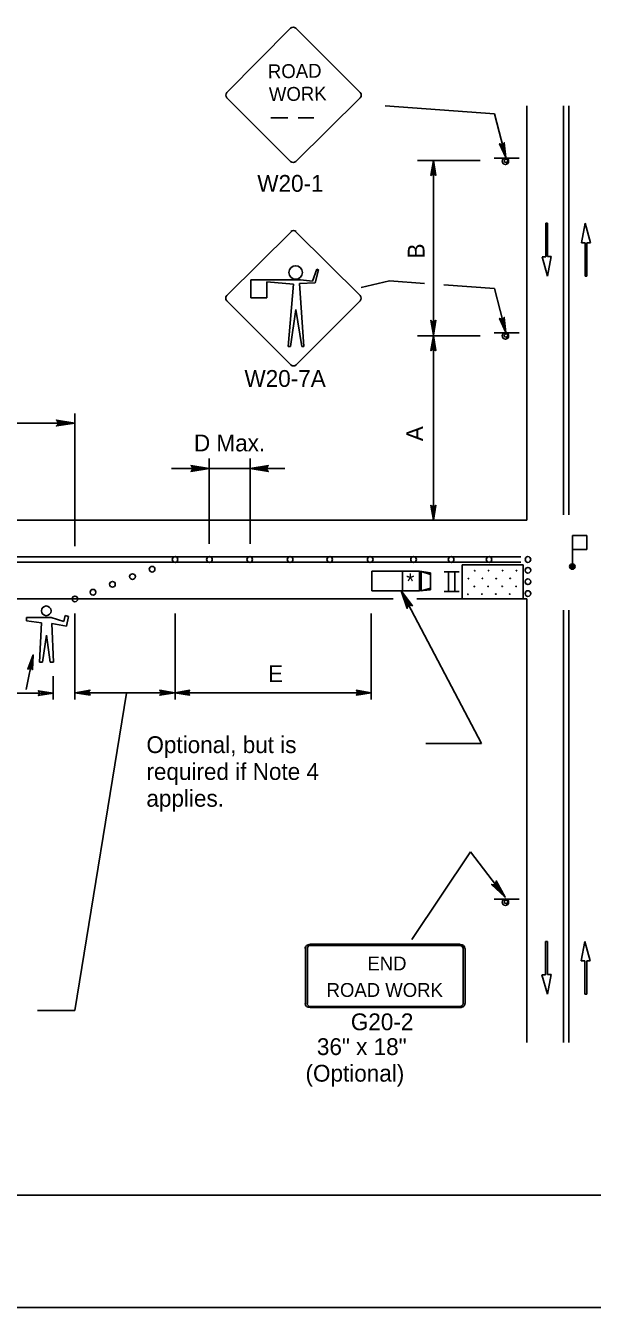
# Model space of a CAD drawing. Extents: x -14145 to -13521, y 30244 to 30661.
# Drawn here: x -13877.14 to -13870.06, y 30505.81 to 30521.81 of the extents above; entities that cross this region are included whole.
import ezdxf

# ---------------------------------------------------------------- set-up
doc = ezdxf.new("R2010")
doc.units = 0
for name, color, linetype in [('1', 7, 'Continuous'), ('10', 7, 'Continuous'), ('2', 7, 'Continuous'), ('3', 7, 'Continuous'), ('61', 7, 'Continuous')]:
    doc.layers.add(name, color=color, linetype=linetype)

msp = doc.modelspace()

# ---------------------------------------------------------------- linework, layer by layer
at = {"layer": '1'}
for p, q in [((-13873.83, 30521.777), (-13874.625, 30520.974)), ((-13872.962, 30520.974), (-13873.764, 30521.777)), ((-13874.625, 30520.908), (-13873.83, 30520.113)), ((-13873.764, 30520.113), (-13872.962, 30520.908)), ((-13872.65, 30520.809), (-13871.283, 30520.708)), ((-13870.881, 30515.635), (-13870.881, 30520.807)), ((-13870.422, 30515.703), (-13870.422, 30520.807)), ((-13870.356, 30515.703), (-13870.356, 30520.807)), ((-13874.077, 30520.66), (-13873.866, 30520.66)), ((-13873.734, 30520.66), (-13873.541, 30520.66)), ((-13871.284, 30520.708), (-13871.144, 30520.161)), ((-13870.977, 30520.155), (-13871.289, 30520.155)), ((-13870.977, 30520.155), (-13871.289, 30520.155)), ((-13872.246, 30520.125), (-13871.465, 30520.125)), ((-13872.048, 30517.938), (-13872.048, 30520.125)), ((-13873.825, 30519.234), (-13874.627, 30518.439)), ((-13872.962, 30518.439), (-13873.765, 30519.234)), ((-13870.621, 30519.341), (-13870.643, 30519.341)), ((-13870.643, 30519.341), (-13870.643, 30518.924)), ((-13870.621, 30518.927), (-13870.621, 30519.341)), ((-13870.151, 30519.341), (-13870.197, 30519.097)), ((-13870.085, 30519.099), (-13870.151, 30519.341)), ((-13870.197, 30519.097), (-13870.152, 30519.097)), ((-13870.152, 30519.097), (-13870.152, 30518.683)), ((-13870.13, 30518.683), (-13870.13, 30519.099)), ((-13870.13, 30519.099), (-13870.085, 30519.099)), ((-13870.643, 30518.924), (-13870.688, 30518.924)), ((-13870.688, 30518.924), (-13870.622, 30518.683)), ((-13870.622, 30518.683), (-13870.576, 30518.927)), ((-13870.576, 30518.927), (-13870.621, 30518.927)), ((-13873.502, 30518.769), (-13873.555, 30518.619)), ((-13873.525, 30518.597), (-13873.48, 30518.762)), ((-13873.48, 30518.762), (-13873.502, 30518.769)), ((-13873.705, 30518.634), (-13874.327, 30518.634)), ((-13874.327, 30518.634), (-13874.327, 30518.409)), ((-13874.125, 30518.409), (-13874.125, 30518.612)), ((-13874.125, 30518.612), (-13873.795, 30518.582)), ((-13873.795, 30518.582), (-13873.862, 30517.802)), ((-13873.72, 30518.589), (-13873.525, 30518.597)), ((-13873.667, 30517.802), (-13873.72, 30518.589)), ((-13873.555, 30518.619), (-13873.705, 30518.634)), ((-13872.95, 30518.54), (-13872.596, 30518.623)), ((-13872.596, 30518.623), (-13872.159, 30518.591)), ((-13871.917, 30518.574), (-13871.283, 30518.527)), ((-13870.152, 30518.683), (-13870.13, 30518.683)), ((-13874.327, 30518.409), (-13874.125, 30518.409)), ((-13871.284, 30518.527), (-13871.144, 30517.98)), ((-13874.627, 30518.372), (-13873.825, 30517.569)), ((-13873.832, 30517.802), (-13873.765, 30518.267)), ((-13873.765, 30517.569), (-13872.962, 30518.372)), ((-13873.765, 30518.267), (-13873.69, 30517.802)), ((-13872.246, 30517.938), (-13871.465, 30517.938)), ((-13872.048, 30515.635), (-13872.048, 30517.938)), ((-13870.977, 30517.974), (-13871.289, 30517.974)), ((-13873.862, 30517.802), (-13873.832, 30517.802)), ((-13873.69, 30517.802), (-13873.667, 30517.802)), ((-13876.525, 30515.311), (-13876.525, 30516.967)), ((-13876.525, 30516.847), (-13879.333, 30516.847)), ((-13874.845, 30515.339), (-13874.845, 30516.406)), ((-13874.336, 30515.339), (-13874.336, 30516.406)), ((-13874.845, 30516.28), (-13875.316, 30516.28)), ((-13874.336, 30516.28), (-13874.845, 30516.28)), ((-13873.903, 30516.28), (-13874.336, 30516.28)), ((-13883.346, 30515.635), (-13870.881, 30515.635)), ((-13870.134, 30515.443), (-13870.311, 30515.443)), ((-13870.311, 30515.443), (-13870.311, 30515.092)), ((-13870.134, 30515.27), (-13870.134, 30515.443)), ((-13870.311, 30515.27), (-13870.134, 30515.27)), ((-13883.346, 30515.176), (-13870.958, 30515.176)), ((-13883.346, 30515.11), (-13870.958, 30515.11)), ((-13870.925, 30515.077), (-13871.687, 30515.077)), ((-13871.687, 30514.651), (-13871.687, 30515.077)), ((-13870.925, 30514.651), (-13870.925, 30515.077)), ((-13872.817, 30514.754), (-13872.817, 30515)), ((-13872.223, 30515), (-13872.817, 30515)), ((-13872.433, 30514.754), (-13872.433, 30515)), ((-13872.223, 30514.754), (-13872.223, 30515)), ((-13872.223, 30515), (-13872.085, 30514.976)), ((-13872.199, 30514.994), (-13872.085, 30514.958)), ((-13872.199, 30514.754), (-13872.199, 30514.994)), ((-13872.085, 30514.766), (-13872.085, 30514.976)), ((-13871.913, 30514.991), (-13871.727, 30514.991)), ((-13871.859, 30514.746), (-13871.859, 30514.991)), ((-13871.78, 30514.746), (-13871.78, 30514.991)), ((-13872.223, 30514.754), (-13872.817, 30514.754)), ((-13871.447, 30512.848), (-13872.448, 30514.753)), ((-13872.223, 30514.754), (-13872.085, 30514.766)), ((-13872.199, 30514.754), (-13872.085, 30514.784)), ((-13871.913, 30514.746), (-13871.727, 30514.746)), ((-13883.346, 30514.651), (-13872.551, 30514.651)), ((-13872.253, 30514.651), (-13870.881, 30514.651)), ((-13870.881, 30509.113), (-13870.881, 30514.651)), ((-13876.821, 30514.419), (-13877.127, 30514.419)), ((-13877.127, 30514.419), (-13877.127, 30514.378)), ((-13876.66, 30514.371), (-13876.821, 30514.419)), ((-13876.644, 30514.443), (-13876.66, 30514.371)), ((-13876.601, 30514.433), (-13876.644, 30514.443)), ((-13876.628, 30514.313), (-13876.601, 30514.433)), ((-13876.525, 30513.397), (-13876.525, 30514.471)), ((-13875.271, 30513.397), (-13875.271, 30514.471)), ((-13872.823, 30513.397), (-13872.823, 30514.471)), ((-13870.422, 30509.113), (-13870.422, 30514.511)), ((-13870.356, 30509.113), (-13870.356, 30514.511)), ((-13877.127, 30514.378), (-13876.941, 30514.355)), ((-13876.941, 30514.355), (-13876.966, 30513.864)), ((-13876.789, 30513.864), (-13876.812, 30514.346)), ((-13876.812, 30514.346), (-13876.628, 30514.313)), ((-13876.926, 30513.864), (-13876.877, 30514.2)), ((-13876.877, 30514.2), (-13876.83, 30513.864)), ((-13877.043, 30513.953), (-13877.133, 30513.522)), ((-13876.966, 30513.864), (-13876.926, 30513.864)), ((-13876.83, 30513.864), (-13876.789, 30513.864)), ((-13876.795, 30513.397), (-13876.795, 30513.686)), ((-13876.795, 30513.475), (-13878.425, 30513.475)), ((-13876.525, 30513.481), (-13875.277, 30513.481)), ((-13875.878, 30513.475), (-13876.524, 30509.514)), ((-13872.823, 30513.481), (-13875.277, 30513.481)), ((-13871.447, 30512.848), (-13872.143, 30512.848)), ((-13872.316, 30510.401), (-13871.583, 30511.496)), ((-13871.583, 30511.496), (-13871.151, 30510.929)), ((-13870.977, 30510.904), (-13871.289, 30510.904)), ((-13870.977, 30510.904), (-13871.289, 30510.904)), ((-13873.646, 30510.289), (-13873.646, 30509.601)), ((-13873.621, 30510.289), (-13873.621, 30509.601)), ((-13871.712, 30510.34), (-13873.585, 30510.34)), ((-13871.712, 30510.34), (-13873.585, 30510.34)), ((-13871.712, 30510.325), (-13873.585, 30510.325)), ((-13871.712, 30510.325), (-13873.585, 30510.325)), ((-13871.676, 30509.601), (-13871.676, 30510.289)), ((-13871.651, 30509.601), (-13871.651, 30510.289)), ((-13870.624, 30510.376), (-13870.646, 30510.376)), ((-13870.646, 30510.376), (-13870.646, 30509.96)), ((-13870.624, 30509.962), (-13870.624, 30510.376)), ((-13870.155, 30510.376), (-13870.201, 30510.132)), ((-13870.089, 30510.135), (-13870.155, 30510.376)), ((-13870.201, 30510.132), (-13870.156, 30510.132)), ((-13870.156, 30510.132), (-13870.156, 30509.718)), ((-13870.134, 30509.718), (-13870.134, 30510.135)), ((-13870.134, 30510.135), (-13870.089, 30510.135)), ((-13870.646, 30509.96), (-13870.692, 30509.96)), ((-13870.692, 30509.96), (-13870.625, 30509.718)), ((-13870.625, 30509.718), (-13870.579, 30509.962)), ((-13870.579, 30509.962), (-13870.624, 30509.962)), ((-13870.156, 30509.718), (-13870.134, 30509.718)), ((-13876.524, 30509.514), (-13876.99, 30509.514)), ((-13873.585, 30509.564), (-13871.712, 30509.564)), ((-13873.585, 30509.549), (-13871.712, 30509.549))]:
    msp.add_line(p, q, dxfattribs=at)
for points in [[(-13871.168, 30520.341), (-13871.18, 30520.329), (-13871.144, 30520.161), (-13871.168, 30520.341), (-13871.162, 30520.347), (-13871.144, 30520.161), (-13871.198, 30520.323), (-13871.21, 30520.329), (-13871.144, 30520.161), (-13871.222, 30520.335), (-13871.21, 30520.329)], [(-13872.066, 30519.945), (-13872.054, 30519.951), (-13872.048, 30520.125), (-13872.066, 30519.945), (-13872.078, 30519.939), (-13872.048, 30520.125), (-13872.036, 30519.951), (-13872.024, 30519.945), (-13872.048, 30520.125), (-13872.018, 30519.939), (-13872.024, 30519.945)], [(-13872.024, 30518.124), (-13872.042, 30518.112), (-13872.048, 30517.944), (-13872.024, 30518.124), (-13872.018, 30518.13), (-13872.048, 30517.944), (-13872.06, 30518.112), (-13872.072, 30518.124), (-13872.048, 30517.944), (-13872.078, 30518.13), (-13872.072, 30518.124)], [(-13871.168, 30518.16), (-13871.18, 30518.148), (-13871.144, 30517.98), (-13871.168, 30518.16), (-13871.162, 30518.166), (-13871.144, 30517.98), (-13871.198, 30518.142), (-13871.21, 30518.148), (-13871.144, 30517.98), (-13871.222, 30518.154), (-13871.21, 30518.148)], [(-13872.072, 30517.758), (-13872.06, 30517.764), (-13872.048, 30517.938), (-13872.072, 30517.758), (-13872.078, 30517.752), (-13872.048, 30517.938), (-13872.042, 30517.764), (-13872.03, 30517.758), (-13872.048, 30517.938), (-13872.018, 30517.752), (-13872.03, 30517.758)], [(-13875.063, 30516.307), (-13875.055, 30516.292), (-13874.845, 30516.28), (-13875.063, 30516.307), (-13875.074, 30516.317), (-13874.845, 30516.28), (-13875.055, 30516.27), (-13875.062, 30516.254), (-13874.845, 30516.28), (-13875.074, 30516.244), (-13875.062, 30516.254)], [(-13874.118, 30516.253), (-13874.126, 30516.269), (-13874.336, 30516.28), (-13874.118, 30516.253), (-13874.107, 30516.243), (-13874.336, 30516.28), (-13874.126, 30516.29), (-13874.118, 30516.306), (-13874.336, 30516.28), (-13874.107, 30516.317), (-13874.118, 30516.306)], [(-13872.024, 30515.815), (-13872.042, 30515.809), (-13872.048, 30515.635), (-13872.024, 30515.815), (-13872.018, 30515.821), (-13872.048, 30515.635), (-13872.054, 30515.809), (-13872.072, 30515.815), (-13872.048, 30515.635), (-13872.078, 30515.821), (-13872.072, 30515.815)], [(-13872.371, 30514.548), (-13872.36, 30514.562), (-13872.448, 30514.753), (-13872.371, 30514.548), (-13872.374, 30514.533), (-13872.448, 30514.753), (-13872.341, 30514.572), (-13872.324, 30514.573), (-13872.448, 30514.753), (-13872.309, 30514.567), (-13872.324, 30514.573)], [(-13877.099, 30513.782), (-13877.089, 30513.79), (-13877.043, 30513.953), (-13877.099, 30513.782), (-13877.11, 30513.774), (-13877.043, 30513.953), (-13877.069, 30513.782), (-13877.056, 30513.779), (-13877.043, 30513.953), (-13877.054, 30513.767), (-13877.056, 30513.779)], [(-13876.975, 30513.499), (-13876.969, 30513.481), (-13876.795, 30513.475), (-13876.975, 30513.499), (-13876.981, 30513.505), (-13876.795, 30513.475), (-13876.969, 30513.469), (-13876.975, 30513.451), (-13876.795, 30513.475), (-13876.981, 30513.445), (-13876.975, 30513.451)], [(-13876.339, 30513.463), (-13876.351, 30513.475), (-13876.519, 30513.481), (-13876.339, 30513.463), (-13876.333, 30513.451), (-13876.519, 30513.481), (-13876.351, 30513.493), (-13876.345, 30513.505), (-13876.519, 30513.481), (-13876.333, 30513.511), (-13876.345, 30513.505)], [(-13875.457, 30513.505), (-13875.445, 30513.487), (-13875.277, 30513.481), (-13875.457, 30513.505), (-13875.463, 30513.511), (-13875.277, 30513.481), (-13875.445, 30513.475), (-13875.451, 30513.457), (-13875.277, 30513.481), (-13875.463, 30513.451), (-13875.451, 30513.457)], [(-13875.097, 30513.457), (-13875.103, 30513.469), (-13875.277, 30513.481), (-13875.097, 30513.457), (-13875.091, 30513.451), (-13875.277, 30513.481), (-13875.103, 30513.487), (-13875.097, 30513.499), (-13875.277, 30513.481), (-13875.091, 30513.511), (-13875.097, 30513.499)], [(-13873.003, 30513.505), (-13872.997, 30513.487), (-13872.823, 30513.481), (-13873.003, 30513.505), (-13873.009, 30513.511), (-13872.823, 30513.481), (-13872.997, 30513.475), (-13873.003, 30513.457), (-13872.823, 30513.481), (-13873.009, 30513.451), (-13873.003, 30513.457)]]:
    msp.add_lwpolyline(points, dxfattribs=at)
for centre, radius in [((-13871.149, 30520.116), 0.0408), ((-13873.767, 30518.727), 0.0844), ((-13871.149, 30517.935), 0.0408), ((-13875.559, 30515.023), 0.0355), ((-13875.273, 30515.144), 0.0355), ((-13874.844, 30515.144), 0.0355), ((-13874.341, 30515.144), 0.0355), ((-13873.836, 30515.144), 0.0355), ((-13873.342, 30515.144), 0.0355), ((-13872.836, 30515.144), 0.0355), ((-13872.295, 30515.144), 0.0355), ((-13871.827, 30515.144), 0.0355), ((-13871.353, 30515.144), 0.0355), ((-13870.867, 30515.144), 0.0355), ((-13870.867, 30515.009), 0.0355), ((-13870.313, 30515.056), 0.0336), ((-13870.314, 30515.058), 0.0237), ((-13870.314, 30515.06), 0.0108), ((-13876.054, 30514.834), 0.0355), ((-13875.804, 30514.93), 0.0355), ((-13871.611, 30514.906), 0.00326), ((-13871.531, 30515.003), 0.00326), ((-13871.436, 30514.908), 0.00326), ((-13871.358, 30515.005), 0.00326), ((-13871.264, 30514.906), 0.00326), ((-13871.184, 30515.006), 0.00326), ((-13871.089, 30514.908), 0.00326), ((-13871.01, 30515.005), 0.00326), ((-13870.867, 30514.867), 0.0355), ((-13876.297, 30514.735), 0.0355), ((-13871.616, 30514.71), 0.00326), ((-13871.537, 30514.807), 0.00326), ((-13871.441, 30514.712), 0.00326), ((-13871.365, 30514.808), 0.00326), ((-13871.268, 30514.712), 0.00326), ((-13871.188, 30514.809), 0.00326), ((-13871.094, 30514.712), 0.00326), ((-13871.015, 30514.808), 0.00326), ((-13870.867, 30514.718), 0.0355), ((-13876.881, 30514.503), 0.0605), ((-13876.522, 30514.651), 0.0355), ((-13871.149, 30510.865), 0.0408)]:
    msp.add_circle(centre, radius, dxfattribs=at)
for centre, radius, start, end in [((-13873.797, 30521.744), 0.0465, 45, 135), ((-13874.592, 30520.942), 0.0465, 135, 225), ((-13872.994, 30520.941), 0.0465, 315, 45), ((-13873.797, 30520.146), 0.0465, 225, 315), ((-13871.141, 30520.121), 0.0214, 99.521, 94.2501), ((-13873.795, 30519.205), 0.0465, 45, 135), ((-13874.594, 30518.406), 0.0465, 135, 225), ((-13872.996, 30518.406), 0.0465, 315, 45), ((-13871.141, 30517.94), 0.0214, 99.521, 94.2501), ((-13873.795, 30517.607), 0.0465, 225, 315), ((-13871.141, 30510.87), 0.0214, 99.521, 94.2501)]:
    msp.add_arc(centre, radius, start, end, dxfattribs=at)
for centre, major_axis, ratio, start_param, end_param in [((-13873.587, 30510.287), (0.0609, 0), 0.839899, 1.570796, 3.141593), ((-13873.587, 30510.287), (0, -0.0365), 0.999938, 3.141593, 4.712389), ((-13871.714, 30510.287), (-0.0609, 0), 0.839899, 3.141593, 4.712389), ((-13871.714, 30510.287), (0, 0.0365), 0.999938, 4.712389, 6.283185), ((-13873.587, 30509.6), (0.0609, 0), 0.839899, 3.141593, 4.712389), ((-13873.587, 30509.6), (0, -0.0365), 0.999938, 4.712389, 6.283185), ((-13871.714, 30509.6), (0, 0.0365), 0.999938, 3.141593, 4.712389), ((-13871.714, 30509.6), (-0.0609, 0), 0.839899, 1.570796, 3.141593)]:
    msp.add_ellipse(centre, major_axis=major_axis, ratio=ratio, start_param=start_param, end_param=end_param, dxfattribs=at)
at = {"layer": '10'}
msp.add_line((-13860.422, 30507.207), (-13891.874, 30507.207), dxfattribs=at)
at = {"layer": '3'}
for points in [[(-13876.743, 30516.874), (-13876.735, 30516.859), (-13876.525, 30516.847), (-13876.743, 30516.874), (-13876.754, 30516.884), (-13876.525, 30516.847), (-13876.735, 30516.837), (-13876.742, 30516.821), (-13876.525, 30516.847), (-13876.754, 30516.811), (-13876.742, 30516.821)], [(-13871.264, 30511.117), (-13871.271, 30511.101), (-13871.151, 30510.929), (-13871.264, 30511.117), (-13871.263, 30511.132), (-13871.151, 30510.929), (-13871.288, 30511.087), (-13871.305, 30511.084), (-13871.151, 30510.929), (-13871.321, 30511.087), (-13871.305, 30511.084)]]:
    msp.add_lwpolyline(points, dxfattribs=at)
at = {"layer": '61'}
msp.add_lwpolyline([(-13892.174, 30531.307), (-13859.174, 30531.307), (-13859.174, 30505.807), (-13892.174, 30505.807)], close=True, dxfattribs=at)

# ---------------------------------------------------------------- texts
at = {"layer": '1'}
for s, height, rotation, p in [('ROAD', 0.1735, 0.7566, (-13874.113, 30521.151)), ('WORK', 0.1733, 0.7588, (-13874.1, 30520.866)), ('*', 0.198, 0.7233, (-13872.386, 30514.773))]:
    msp.add_text(s, height=height, rotation=rotation, dxfattribs=at).set_placement(p)
for s, height, p in [('D Max.', 0.21, (-13875.037, 30516.494)), ('Optional, but is', 0.21, (-13875.63, 30512.727)), ('required if Note 4', 0.21, (-13875.63, 30512.392)), ('applies.', 0.21, (-13875.63, 30512.057)), ('END', 0.173, (-13872.872, 30510.014)), ('ROAD WORK', 0.173, (-13873.381, 30509.683))]:
    msp.add_text(s, height=height, dxfattribs=at).set_placement(p)
at = {"layer": '2'}
for s, p in [('W20-1', (-13874.246, 30519.735)), ('W20-7A', (-13874.406, 30517.299)), ('E', (-13874.111, 30513.613)), ('G20-2', (-13873.078, 30509.267)), ('36" x 18"', (-13873.502, 30508.957)), ('(Optional)', (-13873.644, 30508.625))]:
    msp.add_text(s, height=0.21, dxfattribs=at).set_placement(p)
for s, p in [('B', (-13872.158, 30518.902)), ('A', (-13872.176, 30516.621))]:
    msp.add_text(s, height=0.21, rotation=90, dxfattribs=at).set_placement(p)

doc.saveas('drawing.dxf')
